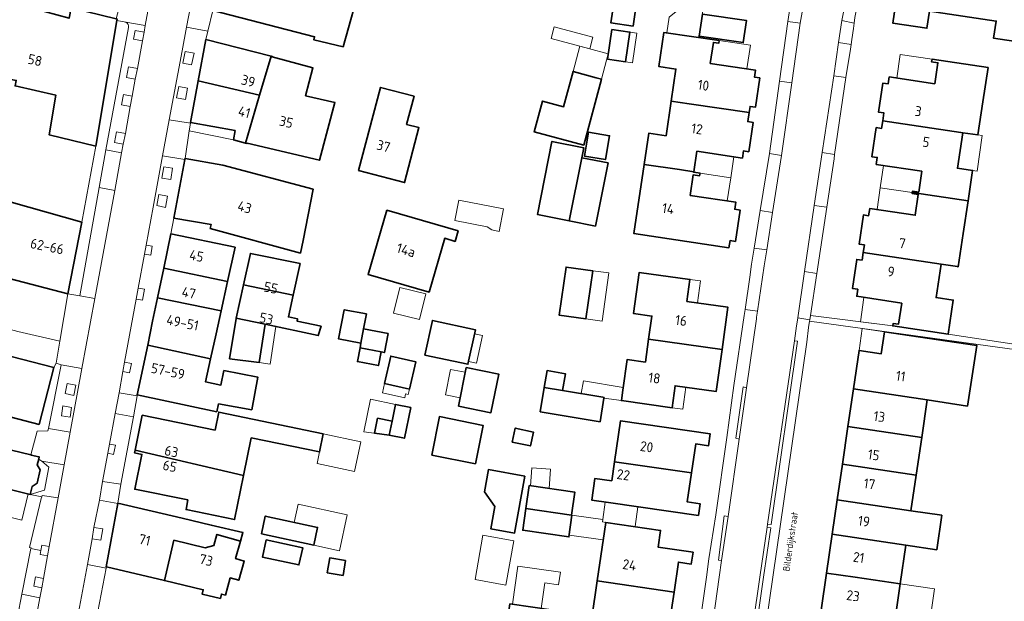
# Model space of a CAD drawing. Header units: metres. Extents: x 149984 to 156489, y 469398 to 478068.
# Tile 329 of 656: x 154092 to 154225, y 472497 to 472575. Entities that reach past the tile are written whole.
import ezdxf
from ezdxf.enums import TextEntityAlignment as Align

# ---------------------------------------------------------------- set-up
doc = ezdxf.new("R2010")
doc.units = ezdxf.units.M
doc.header["$LTSCALE"] = 0.75
for name, color, linetype, lineweight in [('B-WE-GR-GROENVOORZIENING-GV', 252, 'Continuous', 18), ('B-WE-OG-BEBOUWING-GV', 6, 'Continuous', 35), ('B-WE-OG-BEBOUWING-T18', 1, 'Continuous', 18), ('B-WE-OG-BEBOUWING_LUIFEL-GV', 6, 'Continuous', 18), ('B-WE-OG-BEBOUWING_OVERBOUWING-GV', 6, 'Continuous', 18), ('B-WE-OG-TERREIN_ERF-GV', 252, 'Continuous', 18), ('B-WE-OG-TOPOGRAFIE-T18', 7, 'Continuous', 18), ('B-WE-VH-OPENVERHARDING_BETONELEMENT-GV', 252, 'Continuous', 18), ('B-WE-VH-OPENVERHARDING_BETONSTRAATSTEEN-GV', 252, 'Continuous', 18), ('B-WE-VH-OPENVERHARDING_STRAATBAKSTEEN-GV', 252, 'Continuous', 18), ('B-WE-VH-OPENVERHARDING_TEGEL-GV', 252, 'Continuous', 18)]:
    doc.layers.add(name, color=color, linetype=linetype, lineweight=lineweight)
doc.styles.add('NLCS-ISO-M500-T18', font='NLCS-ISO.ttf', dxfattribs={"height": 0.9})
doc.styles.add('NLCS-ISO-M750-T18', font='NLCS-ISO.ttf', dxfattribs={"height": 1.35})

msp = doc.modelspace()

# ---------------------------------------------------------------- linework, layer by layer
at = {"layer": 'B-WE-GR-GROENVOORZIENING-GV', "flags": 128}
for points in [[(154108.478, 472572.458), (154108.708, 472573.66), (154107.51, 472573.889), (154107.28, 472572.687)], [(154114.265, 472571.05), (154113.942, 472569.476), (154115.118, 472569.235), (154115.441, 472570.809)], [(154107.509, 472567.278), (154107.79, 472568.738), (154106.592, 472568.969), (154106.311, 472567.509)], [(154113.381, 472566.284), (154113.095, 472564.771), (154114.274, 472564.548), (154114.56, 472566.061)], [(154106.831, 472563.616), (154107.1, 472565.008), (154105.902, 472565.239), (154105.633, 472563.847)], [(154105.89, 472558.499), (154106.179, 472559.951), (154104.982, 472560.189), (154104.693, 472558.737)], [(154111.368, 472555.465), (154111.107, 472553.928), (154112.29, 472553.727), (154112.551, 472555.264)], [(154110.701, 472551.716), (154110.405, 472550.207), (154111.583, 472549.976), (154111.879, 472551.485)], [(154108.752, 472543.656), (154109.589, 472543.511), (154109.798, 472544.714), (154108.961, 472544.859)], [(154107.916, 472539.071), (154107.644, 472537.58), (154108.48, 472537.427), (154108.752, 472538.918)], [(154105.821, 472527.803), (154106.723, 472527.62), (154106.976, 472528.866), (154106.074, 472529.049)], [(154099.217, 472524.571), (154099.491, 472525.944), (154098.314, 472526.179), (154098.04, 472524.806)], [(154098.713, 472521.64), (154098.916, 472522.957), (154097.73, 472523.14), (154097.527, 472521.823)], [(154103.782, 472516.761), (154104.584, 472516.591), (154104.847, 472517.829), (154104.045, 472517.999)], [(154101.931, 472506.729), (154101.669, 472505.203), (154102.852, 472505), (154103.114, 472506.526)], [(154095.646, 472502.907), (154095.901, 472504.151), (154094.892, 472504.359), (154094.746, 472503.612), (154094.648, 472503.073)], [(154094.874, 472498.595), (154095.101, 472499.85), (154094.019, 472500.046), (154093.792, 472498.791)]]:
    msp.add_lwpolyline(points, close=True, dxfattribs=at)
at = {"layer": 'B-WE-OG-BEBOUWING-GV', "flags": 128}
msp.add_lwpolyline([(154225.892, 472586.361), (154221.935, 472586.948), (154221.828, 472586.225), (154220.809, 472586.377), (154219.79, 472586.528), (154219.897, 472587.25), (154215.941, 472587.837), (154215.834, 472587.115), (154214.874, 472587.257), (154214.48, 472584.602), (154213.961, 472581.104), (154210.786, 472581.576), (154209.788, 472574.849), (154214.398, 472574.165), (154214.741, 472576.48), (154219.23, 472575.809), (154219.243, 472575.807), (154223.741, 472575.135), (154223.398, 472572.82), (154227.31, 472572.239)], dxfattribs=at)
for points in [[(154117.96, 472576.561), (154131.71, 472573.03), (154131.606, 472572.614), (154135.573, 472571.663), (154138.03, 472580.544), (154133.812, 472581.661), (154133.839, 472581.785), (154130.346, 472582.611), (154129.842, 472580.572), (154125.303, 472581.795), (154125.59, 472582.856), (154119.974, 472584.302)], [(154174.713, 472574.457), (154175.464, 472579.502), (154172.487, 472579.945), (154171.735, 472574.901)], [(154102.176, 472558.238), (154105.023, 472575.215), (154105.055, 472575.408), (154104.907, 472575.444), (154098.84, 472576.93), (154098.57, 472575.525), (154093.578, 472576.907), (154093.737, 472577.65), (154084.642, 472579.601), (154082.225, 472568.87), (154091.43, 472567.116), (154091.29, 472566.38), (154096.785, 472565.112), (154095.889, 472559.767)], [(154183.645, 472573.12), (154189.6, 472572.235), (154190.042, 472575.212), (154184.088, 472576.097)], [(154171.865, 472573.999), (154171.278, 472569.989), (154173.693, 472569.636), (154174.28, 472573.645)], [(154182.286, 472563.98), (154190.38, 472562.777), (154190.504, 472563.611), (154191.226, 472563.504), (154191.812, 472567.461), (154191.089, 472567.568), (154191.231, 472568.528), (154185.129, 472569.43), (154185.562, 472572.257), (154186.294, 472572.149), (154186.347, 472572.505), (154178.89, 472573.61), (154178.198, 472568.997), (154180.496, 472568.653), (154179.86, 472564.341)], [(154117.043, 472572.636), (154116.015, 472567.061), (154124.298, 472565.142), (154125.839, 472570.402)], [(154122.395, 472558.646), (154122.603, 472558.589), (154122.618, 472558.646), (154132.399, 472556.34), (154134.457, 472564.144), (154130.512, 472565.057), (154131.482, 472568.804), (154125.983, 472570.304), (154125.997, 472570.362), (154125.839, 472570.402), (154124.298, 472565.142)], [(154208.424, 472561.67), (154218.958, 472560.101), (154219.216, 472560.063), (154221.282, 472559.755), (154221.951, 472564.245), (154222.638, 472568.855), (154215.081, 472569.98), (154215.029, 472569.634), (154215.87, 472569.509), (154215.449, 472566.68), (154209.307, 472567.595), (154209.144, 472566.658), (154208.441, 472566.757), (154207.859, 472562.835), (154208.581, 472562.727)], [(154169.747, 472567.49), (154166.608, 472568.331), (154165.334, 472563.574), (154162.488, 472564.336), (154161.373, 472560.176), (154168.049, 472558.388), (154170.438, 472567.305)], [(154116.015, 472567.061), (154114.98, 472561.445), (154120.979, 472560.338), (154120.751, 472559.099), (154122.395, 472558.646), (154124.298, 472565.142)], [(154137.658, 472554.96), (154143.859, 472553.332), (154145.81, 472560.76), (154144.144, 472561.188), (154145.154, 472564.996), (154140.603, 472566.169)], [(154190.38, 472562.777), (154182.286, 472563.98), (154179.86, 472564.341), (154179.169, 472559.66), (154176.851, 472560.002), (154176.217, 472555.783), (154180.963, 472555.078), (154182.921, 472554.787), (154183.33, 472557.552), (154189.473, 472556.643), (154189.615, 472557.602), (154190.337, 472557.496), (154190.922, 472561.452), (154190.2, 472561.559)], [(154218.958, 472560.101), (154208.424, 472561.67), (154208.271, 472560.643), (154207.555, 472560.75), (154206.968, 472556.824), (154207.686, 472556.717), (154207.545, 472555.771), (154213.697, 472554.851), (154213.28, 472552.031), (154212.429, 472552.157), (154212.403, 472551.978), (154219.946, 472550.855), (154220.557, 472554.957), (154218.501, 472555.264), (154219.216, 472560.063)], [(154168.698, 472560.148), (154168.142, 472556.911), (154170.982, 472556.423), (154171.538, 472559.66)], [(154167.782, 472556.681), (154168.052, 472558.024), (154163.769, 472558.883), (154161.791, 472549.023), (154166.073, 472548.164)], [(154129.826, 472543.775), (154130.158, 472545.479), (154131.511, 472552.416), (154119.339, 472555.67), (154114.231, 472556.588), (154114.202, 472556.434), (154112.715, 472548.53), (154117.768, 472547.648), (154117.639, 472547.124)], [(154166.073, 472548.164), (154169.622, 472547.452), (154171.332, 472555.969), (154167.782, 472556.681)], [(154176.217, 472555.783), (154174.816, 472546.453), (154187.662, 472544.526), (154187.806, 472545.485), (154188.528, 472545.376), (154189.164, 472549.614), (154188.442, 472549.723), (154188.586, 472550.682), (154182.433, 472551.596), (154182.842, 472554.379), (154183.701, 472554.252), (154183.753, 472554.598), (154182.911, 472554.722), (154182.921, 472554.787), (154180.963, 472555.078)], [(154078.767, 472554.057), (154075.649, 472544.256), (154098.413, 472538.315), (154100.289, 472547.979)], [(154205.788, 472543.871), (154216.307, 472542.305), (154218.534, 472541.974), (154218.622, 472541.961), (154219.289, 472546.443), (154219.946, 472550.855), (154212.403, 472551.978), (154212.384, 472551.851), (154213.224, 472551.726), (154212.807, 472548.907), (154206.674, 472549.815), (154206.52, 472548.85), (154205.81, 472548.951), (154205.226, 472545.016), (154205.943, 472544.909)], [(154141.465, 472549.581), (154138.946, 472540.921), (154147.178, 472538.536), (154149.286, 472545.793), (154150.694, 472545.384), (154151.1, 472546.783), (154149.693, 472547.192)], [(154111.346, 472541.758), (154119.966, 472539.959), (154120.978, 472544.581), (154112.313, 472546.397)], [(154129.753, 472542.395), (154123.059, 472543.755), (154122.119, 472539.51), (154128.817, 472538.112)], [(154216.307, 472542.305), (154205.788, 472543.871), (154205.635, 472542.842), (154204.918, 472542.949), (154204.34, 472539.016), (154205.05, 472538.911), (154204.908, 472537.962), (154210.992, 472537.025), (154210.569, 472534.196), (154209.837, 472534.306), (154209.784, 472533.95), (154217.261, 472532.834), (154217.95, 472537.453), (154215.635, 472537.797)], [(154119.966, 472539.959), (154111.346, 472541.758), (154110.514, 472537.767), (154119.103, 472536.017)], [(154168.359, 472534.906), (154169.265, 472541.412), (154165.666, 472541.913), (154164.76, 472535.408)], [(154176.815, 472532.172), (154186.728, 472530.793), (154187.521, 472536.489), (154181.984, 472537.261), (154182.381, 472540.244), (154175.547, 472541.195), (154174.773, 472535.639), (154177.25, 472535.295)], [(154125.041, 472534.182), (154132.218, 472532.648), (154132.596, 472533.913), (154129.354, 472534.622), (154129.413, 472534.895), (154128.173, 472535.166), (154128.817, 472538.112), (154122.119, 472539.51), (154121.126, 472535.02), (154122.219, 472534.786)], [(154110.514, 472537.767), (154109.854, 472534.602), (154109.182, 472531.38), (154117.678, 472529.51), (154118.418, 472532.889), (154119.103, 472536.017)], [(154138.34, 472533.551), (154138.725, 472535.583), (154135.714, 472536.153), (154134.965, 472532.203), (154137.976, 472531.632)], [(154125.041, 472534.182), (154122.219, 472534.786), (154121.126, 472535.02), (154121.112, 472534.958), (154120.243, 472529.527), (154124.252, 472529.024)], [(154137.853, 472530.981), (154140.683, 472530.444), (154141.143, 472530.357), (154141.63, 472532.926), (154138.34, 472533.551), (154137.976, 472531.632)], [(154146.62, 472530.02), (154152.414, 472528.772), (154153.42, 472533.446), (154147.626, 472534.694)], [(154186.728, 472530.793), (154176.815, 472532.172), (154176.383, 472529.065), (154173.906, 472529.409), (154173.334, 472525.292), (154173.135, 472523.862), (154179.977, 472522.904), (154180.391, 472525.885), (154185.936, 472525.099)], [(154204.467, 472525.451), (154214.426, 472523.967), (154219.867, 472523.123), (154221.136, 472531.305), (154216.865, 472531.941), (154208.655, 472533.164), (154208.213, 472530.197), (154205.226, 472530.642)], [(154094.537, 472520.652), (154096.524, 472528.346), (154084.967, 472531.331), (154083.158, 472524.322), (154082.981, 472523.637)], [(154118.54, 472522.371), (154118.752, 472523.43), (154123.24, 472522.622), (154124.037, 472527.051), (154119.482, 472527.934), (154119.073, 472525.967), (154116.993, 472526.383), (154117.678, 472529.51), (154109.182, 472531.38), (154107.774, 472524.626)], [(154137.853, 472530.981), (154137.504, 472529.143), (154140.334, 472528.606), (154140.683, 472530.444)], [(154141.156, 472526.193), (154144.533, 472525.429), (154145.369, 472529.121), (154141.992, 472529.885)], [(154151.141, 472523.112), (154155.52, 472522.232), (154156.57, 472527.454), (154152.191, 472528.335)], [(154162.723, 472525.648), (154165.207, 472525.233), (154165.586, 472527.499), (154163.102, 472527.914)], [(154165.207, 472525.233), (154162.723, 472525.648), (154162.176, 472522.369), (154170.251, 472521.021), (154170.78, 472524.192), (154170.798, 472524.299), (154170.613, 472524.33)], [(154203.721, 472520.349), (154213.68, 472518.864), (154214.426, 472523.967), (154204.467, 472525.451)], [(154086.847, 472509.013), (154087.706, 472512.561), (154093.314, 472511.203), (154093.57, 472512.262), (154094.239, 472512.702), (154094.684, 472514.521), (154094.28, 472515.196), (154094.467, 472515.97), (154094.537, 472516.257), (154094.432, 472516.282), (154093.478, 472516.513), (154093.425, 472516.526), (154071.881, 472521.742), (154066.379, 472523.152), (154066.359, 472523.074), (154065.088, 472518.114), (154070.59, 472516.704), (154073.061, 472516.106), (154072.573, 472514.087), (154076.658, 472513.098), (154077.146, 472515.117), (154080.679, 472514.262), (154079.82, 472510.714)], [(154141.804, 472519.198), (154143.845, 472518.776), (154144.702, 472522.924), (154142.661, 472523.345), (154142.191, 472521.068)], [(154107.492, 472517.165), (154122.121, 472513.74), (154123.162, 472518.823), (154132.38, 472516.935), (154132.889, 472519.365), (154118.783, 472522.32), (154118.273, 472519.886), (154108.455, 472521.888)], [(154142.191, 472521.068), (154140.222, 472521.475), (154139.807, 472519.468), (154141.804, 472519.198)], [(154147.534, 472516.513), (154153.429, 472515.327), (154154.472, 472520.515), (154148.577, 472521.701)], [(154158.395, 472518.273), (154160.853, 472517.736), (154161.266, 472519.626), (154158.808, 472520.163)], [(154182.604, 472514.102), (154183.174, 472518.026), (154184.906, 472517.773), (154185.137, 472519.366), (154173.015, 472521.125), (154172.214, 472515.612)], [(154213.68, 472518.864), (154203.721, 472520.349), (154202.982, 472515.291), (154212.94, 472513.807)], [(154122.121, 472513.74), (154107.492, 472517.165), (154107.418, 472516.802), (154108.393, 472516.608), (154107.436, 472511.894), (154114.596, 472510.449), (154114.372, 472509.139), (154120.905, 472507.802)], [(154182.604, 472514.102), (154172.214, 472515.612), (154171.84, 472513.034), (154169.568, 472513.36), (154169.146, 472510.419), (154171.413, 472510.094), (154183.535, 472508.353), (154183.763, 472509.926), (154182.033, 472510.178)], [(154202.982, 472515.291), (154202.278, 472510.479), (154212.237, 472508.995), (154212.94, 472513.807)], [(154160.1, 472513.661), (154155.189, 472514.541), (154154.655, 472511.557), (154156.039, 472509.568), (154155.498, 472506.55), (154158.723, 472505.973)], [(154160.253, 472509.289), (154166.408, 472508.4), (154166.855, 472511.495), (154160.7, 472512.384)], [(154103.596, 472501.401), (154103.625, 472501.394), (154111.44, 472499.547), (154112.728, 472504.996), (154116.962, 472503.996), (154118.121, 472504.313), (154118.535, 472505.786), (154121.722, 472504.89), (154122.049, 472506.054), (154117.765, 472507.058), (154113.842, 472507.977), (154105.165, 472510.008), (154105.157, 472510.01), (154105.146, 472509.948)], [(154202.278, 472510.479), (154201.596, 472505.817), (154211.555, 472504.333), (154215.707, 472503.714), (154216.389, 472508.376), (154212.237, 472508.995)], [(154124.541, 472505.882), (154131.593, 472504.345), (154132.114, 472506.733), (154125.061, 472508.27)], [(154166.408, 472508.4), (154160.253, 472509.289), (154159.83, 472506.354), (154166.046, 472505.456), (154166.47, 472508.391)], [(154169.877, 472499.523), (154180.247, 472497.984), (154180.839, 472502.046), (154182.581, 472501.792), (154182.812, 472503.385), (154178.111, 472504.064), (154178.439, 472506.34), (154171.016, 472507.412)], [(154118.121, 472504.313), (154116.962, 472503.996), (154112.728, 472504.996), (154111.44, 472499.547), (154116.692, 472498.305), (154116.552, 472497.714), (154118.994, 472497.136), (154119.135, 472497.728), (154119.67, 472497.602), (154120.324, 472499.922), (154121.477, 472499.597), (154122.209, 472502.197), (154121.056, 472502.522), (154121.722, 472504.89), (154118.535, 472505.786)], [(154200.829, 472500.572), (154204.687, 472500), (154210.79, 472499.096), (154211.555, 472504.333), (154201.596, 472505.817)], [(154125.171, 472505.052), (154124.667, 472502.736), (154129.605, 472501.662), (154130.109, 472503.979)], [(154135.89, 472502.259), (154133.757, 472502.615), (154133.423, 472500.617), (154135.556, 472500.261)], [(154210.057, 472494.085), (154210.79, 472499.096), (154204.687, 472500), (154200.829, 472500.572), (154200.097, 472495.561)], [(154169.877, 472499.523), (154169.156, 472494.526), (154164.237, 472495.236), (154164.277, 472495.513), (154158.091, 472496.406), (154157.635, 472493.248), (154163.962, 472492.318), (154176.324, 472490.501), (154176.689, 472492.984), (154181.201, 472492.321), (154181.434, 472493.924), (154179.693, 472494.178), (154180.247, 472497.984)]]:
    msp.add_lwpolyline(points, close=True, dxfattribs=at)
at = {"layer": 'B-WE-OG-BEBOUWING_LUIFEL-GV', "flags": 128}
for points in [[(154174.28, 472573.645), (154173.693, 472569.636), (154174.639, 472569.497), (154175.226, 472573.507)], [(154190.079, 472568.698), (154190.552, 472571.879), (154186.347, 472572.505), (154186.294, 472572.149), (154185.562, 472572.257), (154185.129, 472569.43)], [(154168.716, 472571.426), (154167.523, 472571.746), (154166.608, 472568.331), (154170.438, 472567.305), (154171.353, 472570.72)], [(154215.081, 472569.98), (154210.778, 472570.621), (154210.305, 472567.446), (154215.449, 472566.68), (154215.87, 472569.509), (154215.029, 472569.634)], [(154219.216, 472560.063), (154218.501, 472555.264), (154220.557, 472554.957), (154221.174, 472554.865), (154221.852, 472559.67), (154221.282, 472559.755)], [(154183.33, 472557.552), (154182.921, 472554.787), (154182.911, 472554.722), (154183.753, 472554.598), (154187.901, 472553.984), (154188.32, 472556.814)], [(154208.098, 472552.619), (154212.403, 472551.978), (154212.429, 472552.157), (154213.28, 472552.031), (154213.697, 472554.851), (154208.545, 472555.622)], [(154187.901, 472553.984), (154183.753, 472554.598), (154183.701, 472554.252), (154182.842, 472554.379), (154182.433, 472551.596), (154187.438, 472550.853)], [(154212.403, 472551.978), (154208.098, 472552.619), (154207.659, 472549.669), (154212.807, 472548.907), (154213.224, 472551.726), (154212.384, 472551.851)], [(154169.265, 472541.412), (154168.359, 472534.906), (154170.533, 472534.603), (154171.439, 472541.109)], [(154182.381, 472540.244), (154181.984, 472537.261), (154183.399, 472537.064), (154183.814, 472540.045)], [(154210.992, 472537.025), (154205.893, 472537.81), (154205.401, 472534.504), (154209.784, 472533.95), (154209.837, 472534.306), (154210.569, 472534.196)], [(154125.041, 472534.182), (154124.252, 472529.024), (154125.722, 472528.799), (154126.498, 472533.871)], [(154208.213, 472530.197), (154208.655, 472533.164), (154205.668, 472533.606), (154205.226, 472530.642)], [(154153.303, 472532.899), (154152.501, 472529.173), (154153.597, 472528.937), (154154.399, 472532.663)], [(154152.062, 472527.693), (154150.073, 472528.092), (154149.378, 472524.635), (154151.367, 472524.235)], [(154141.156, 472526.193), (154140.869, 472524.923), (154143.888, 472524.239), (154144.009, 472524.774), (154144.366, 472524.693), (154144.533, 472525.429)], [(154173.135, 472523.862), (154173.382, 472525.636), (154168.003, 472526.534), (154167.715, 472524.814), (154170.613, 472524.33), (154170.798, 472524.299), (154170.78, 472524.192)], [(154181.831, 472525.681), (154180.391, 472525.885), (154179.977, 472522.904), (154181.417, 472522.704)], [(154132.889, 472519.365), (154132.05, 472515.357), (154137.099, 472514.3), (154137.939, 472518.307)], [(154160.856, 472512.361), (154163.386, 472511.996), (154163.572, 472514.617), (154161.029, 472514.798)], [(154093.041, 472511.269), (154087.706, 472512.561), (154086.847, 472509.013), (154092.182, 472507.721)], [(154128.975, 472507.417), (154132.114, 472506.733), (154131.593, 472504.345), (154135.073, 472503.586), (154136.13, 472508.439), (154129.512, 472509.881)], [(154170.956, 472510.16), (154170.614, 472507.793), (154170.569, 472507.477), (154171.016, 472507.412), (154174.977, 472506.84), (154175.363, 472509.527)], [(154171.016, 472507.412), (154170.569, 472507.477), (154170.614, 472507.793), (154166.47, 472508.391), (154166.082, 472505.707), (154170.674, 472505.044)], [(154162.308, 472495.797), (154162.805, 472499.244), (154164.665, 472498.975), (154164.909, 472500.668), (154159.171, 472501.497), (154158.429, 472496.357)], [(154210.79, 472499.096), (154210.057, 472494.085), (154214.687, 472493.408), (154215.42, 472498.419)]]:
    msp.add_lwpolyline(points, close=True, dxfattribs=at)
at = {"layer": 'B-WE-OG-BEBOUWING_OVERBOUWING-GV', "flags": 128}
for points in [[(154179.274, 472573.553), (154183.616, 472572.91), (154184.246, 472577.166), (154181.906, 472577.512), (154179.591, 472575.691)], [(154168.863, 472571.387), (154169.289, 472572.975), (154164.081, 472574.372), (154163.655, 472572.783)], [(154151.188, 472550.931), (154150.665, 472548.182), (154155.035, 472547.35), (154155.649, 472546.929), (154156.627, 472546.712), (154157.212, 472549.784)], [(154143.244, 472539.16), (154142.383, 472535.666), (154145.86, 472534.809), (154146.721, 472538.303)], [(154141.804, 472519.198), (154142.191, 472521.068), (154142.661, 472523.345), (154139.273, 472524.046), (154138.367, 472519.663)], [(154158.612, 472504.935), (154154.453, 472505.673), (154153.391, 472499.685), (154157.55, 472498.947)]]:
    msp.add_lwpolyline(points, close=True, dxfattribs=at)
at = {"layer": 'B-WE-OG-TERREIN_ERF-GV', "flags": 128}
for points in [[(154214.741, 472576.48), (154214.398, 472574.165), (154209.788, 472574.849), (154210.786, 472581.576)], [(154138.03, 472580.544), (154135.573, 472571.663), (154131.606, 472572.614), (154131.71, 472573.03), (154117.96, 472576.561), (154117.307, 472573.765), (154117.043, 472572.636), (154125.839, 472570.402), (154125.997, 472570.362), (154125.983, 472570.304), (154131.482, 472568.804), (154130.512, 472565.057), (154134.457, 472564.144), (154132.399, 472556.34), (154122.618, 472558.646), (154122.603, 472558.589), (154122.395, 472558.646), (154120.751, 472559.099), (154114.802, 472560.294), (154114.231, 472556.588), (154119.339, 472555.67), (154131.511, 472552.416), (154130.158, 472545.479), (154129.826, 472543.775), (154117.639, 472547.124), (154117.768, 472547.648), (154112.715, 472548.53), (154112.313, 472546.397)], [(154183.535, 472492.45), (154184.613, 472500), (154184.966, 472502.474), (154185.883, 472508.423), (154187.356, 472518.88), (154188.311, 472525.897), (154189.731, 472535.385), (154189.845, 472536.199), (154190.46, 472540.567), (154190.706, 472542.319), (154191.057, 472544.483), (154191.881, 472549.571), (154193.125, 472557.237), (154194.474, 472567.042), (154195.631, 472575.104), (154195.812, 472576.262)], [(154106.252, 472574.982), (154105.023, 472575.215), (154102.176, 472558.238), (154100.289, 472547.979), (154098.413, 472538.315)], [(154204.658, 472575.633), (154204.559, 472574.855), (154204.46, 472574.147), (154204.247, 472572.675), (154204.166, 472571.998), (154204.072, 472571.343), (154203.445, 472567.525), (154201.923, 472557.135), (154201.847, 472556.528), (154200.882, 472549.98), (154199.522, 472541.048), (154198.656, 472535.356), (154209.784, 472533.95), (154209.837, 472534.306), (154210.569, 472534.196), (154210.992, 472537.025), (154204.908, 472537.962), (154205.05, 472538.911), (154204.34, 472539.016), (154204.918, 472542.949), (154205.635, 472542.842), (154205.788, 472543.871), (154205.943, 472544.909), (154205.226, 472545.016), (154205.81, 472548.951), (154206.52, 472548.85), (154206.674, 472549.815), (154212.807, 472548.907), (154213.224, 472551.726), (154212.384, 472551.851), (154212.403, 472551.978), (154212.429, 472552.157), (154213.28, 472552.031), (154213.697, 472554.851), (154207.545, 472555.771), (154207.686, 472556.717), (154206.968, 472556.824), (154207.555, 472560.75), (154208.271, 472560.643), (154208.424, 472561.67), (154208.581, 472562.727), (154207.859, 472562.835), (154208.441, 472566.757), (154209.144, 472566.658), (154209.307, 472567.595), (154215.449, 472566.68), (154215.87, 472569.509), (154215.029, 472569.634), (154215.081, 472569.98), (154222.638, 472568.855), (154221.951, 472564.245), (154221.282, 472559.755), (154219.216, 472560.063), (154218.501, 472555.264), (154220.557, 472554.957), (154219.946, 472550.855), (154219.289, 472546.443), (154218.622, 472541.961), (154218.534, 472541.974), (154216.307, 472542.305), (154215.635, 472537.797), (154217.95, 472537.453), (154217.261, 472532.834), (154226.452, 472531.466)], [(154227.31, 472572.239), (154223.398, 472572.82), (154223.741, 472575.135), (154219.243, 472575.807)], [(154098.413, 472538.315), (154100.019, 472538.024), (154102.645, 472552.654), (154103.522, 472557.761), (154106.589, 472574.273)], [(154078.767, 472554.057), (154100.289, 472547.979), (154102.176, 472558.238), (154095.889, 472559.767), (154096.785, 472565.112), (154091.29, 472566.38)], [(154112.313, 472546.397), (154120.978, 472544.581), (154119.966, 472539.959), (154119.103, 472536.017), (154118.418, 472532.889), (154117.678, 472529.51), (154116.993, 472526.383), (154119.073, 472525.967), (154119.482, 472527.934), (154124.037, 472527.051), (154123.24, 472522.622), (154118.752, 472523.43), (154118.54, 472522.371), (154107.774, 472524.626), (154107.753, 472524.508), (154107.245, 472521.675), (154105.574, 472512.601), (154105.165, 472510.008), (154113.842, 472507.977), (154117.765, 472507.058), (154122.049, 472506.054), (154121.722, 472504.89), (154121.056, 472502.522), (154122.209, 472502.197), (154121.477, 472499.597), (154120.324, 472499.922), (154119.67, 472497.602), (154119.135, 472497.728), (154118.994, 472497.136), (154116.552, 472497.714), (154116.692, 472498.305), (154111.44, 472499.547), (154103.625, 472501.394), (154103.596, 472501.401), (154103.567, 472501.247), (154102.442, 472495.362)], [(154091.64, 472533.22), (154097.333, 472531.877), (154098.413, 472538.315), (154075.649, 472544.256)], [(154230.747, 472530.162), (154198.539, 472534.585), (154198.409, 472533.734), (154198.174, 472531.766), (154193.59, 472500), (154190.456, 472478.284), (154243.037, 472470.627)], [(154200.097, 472495.561), (154200.829, 472500.572), (154201.596, 472505.817), (154202.278, 472510.479), (154202.982, 472515.291), (154203.721, 472520.349), (154204.467, 472525.451), (154205.226, 472530.642), (154208.213, 472530.197), (154208.655, 472533.164), (154216.865, 472531.941), (154221.136, 472531.305), (154219.867, 472523.123), (154214.426, 472523.967), (154213.68, 472518.864), (154212.94, 472513.807), (154212.237, 472508.995), (154216.389, 472508.376), (154215.707, 472503.714), (154211.555, 472504.333), (154210.79, 472499.096), (154210.057, 472494.085)], [(154071.881, 472521.742), (154093.425, 472516.526), (154094.264, 472519.717), (154095.709, 472519.764), (154095.781, 472520.089), (154097.517, 472528.699), (154096.838, 472528.93), (154096.524, 472528.346), (154094.537, 472520.652), (154082.981, 472523.637)], [(154091.029, 472491.606), (154092.202, 472497.699), (154093.418, 472503.904), (154093.438, 472503.958), (154093.232, 472504.019), (154094.812, 472510.655), (154094.876, 472510.86), (154093.314, 472511.203), (154087.706, 472512.561)]]:
    msp.add_lwpolyline(points, dxfattribs=at)
for points in [[(154174.713, 472574.457), (154171.735, 472574.901), (154172.487, 472579.945), (154175.464, 472579.502)], [(154184.088, 472576.097), (154190.042, 472575.212), (154189.6, 472572.235), (154183.645, 472573.12)], [(154174.28, 472573.645), (154173.693, 472569.636), (154171.278, 472569.989), (154171.865, 472573.999)], [(154176.217, 472555.783), (154176.851, 472560.002), (154179.169, 472559.66), (154179.86, 472564.341), (154180.496, 472568.653), (154178.198, 472568.997), (154178.89, 472573.61), (154186.347, 472572.505), (154186.294, 472572.149), (154185.562, 472572.257), (154185.129, 472569.43), (154191.231, 472568.528), (154191.089, 472567.568), (154191.812, 472567.461), (154191.226, 472563.504), (154190.504, 472563.611), (154190.38, 472562.777), (154190.2, 472561.559), (154190.922, 472561.452), (154190.337, 472557.496), (154189.615, 472557.602), (154189.473, 472556.643), (154183.33, 472557.552), (154182.921, 472554.787), (154182.911, 472554.722), (154183.753, 472554.598), (154183.701, 472554.252), (154182.842, 472554.379), (154182.433, 472551.596), (154188.586, 472550.682), (154188.442, 472549.723), (154189.164, 472549.614), (154188.528, 472545.376), (154187.806, 472545.485), (154187.662, 472544.526), (154174.816, 472546.453)], [(154166.608, 472568.331), (154169.747, 472567.49), (154170.438, 472567.305), (154168.049, 472558.388), (154161.373, 472560.176), (154162.488, 472564.336), (154165.334, 472563.574)], [(154143.859, 472553.332), (154137.658, 472554.96), (154140.603, 472566.169), (154145.154, 472564.996), (154144.144, 472561.188), (154145.81, 472560.76)], [(154114.802, 472560.294), (154120.751, 472559.099), (154120.979, 472560.338), (154114.98, 472561.445), (154114.964, 472561.34)], [(154168.698, 472560.148), (154171.538, 472559.66), (154170.982, 472556.423), (154168.142, 472556.911)], [(154166.073, 472548.164), (154161.791, 472549.023), (154163.769, 472558.883), (154168.052, 472558.024), (154167.782, 472556.681), (154171.332, 472555.969), (154169.622, 472547.452)], [(154141.465, 472549.581), (154149.693, 472547.192), (154151.1, 472546.783), (154150.694, 472545.384), (154149.286, 472545.793), (154147.178, 472538.536), (154138.946, 472540.921)], [(154123.059, 472543.755), (154129.753, 472542.395), (154128.817, 472538.112), (154128.173, 472535.166), (154129.413, 472534.895), (154129.354, 472534.622), (154132.596, 472533.913), (154132.218, 472532.648), (154125.041, 472534.182), (154124.252, 472529.024), (154120.243, 472529.527), (154121.112, 472534.958), (154121.126, 472535.02), (154122.119, 472539.51)], [(154168.359, 472534.906), (154164.76, 472535.408), (154165.666, 472541.913), (154169.265, 472541.412)], [(154173.334, 472525.292), (154173.906, 472529.409), (154176.383, 472529.065), (154176.815, 472532.172), (154177.25, 472535.295), (154174.773, 472535.639), (154175.547, 472541.195), (154182.381, 472540.244), (154181.984, 472537.261), (154187.521, 472536.489), (154186.728, 472530.793), (154185.936, 472525.099), (154180.391, 472525.885), (154179.977, 472522.904), (154173.135, 472523.862)], [(154137.504, 472529.143), (154137.853, 472530.981), (154137.976, 472531.632), (154134.965, 472532.203), (154135.714, 472536.153), (154138.725, 472535.583), (154138.34, 472533.551), (154141.63, 472532.926), (154141.143, 472530.357), (154140.683, 472530.444), (154140.334, 472528.606)], [(154146.62, 472530.02), (154147.626, 472534.694), (154153.42, 472533.446), (154152.414, 472528.772)], [(154141.156, 472526.193), (154141.992, 472529.885), (154145.369, 472529.121), (154144.533, 472525.429)], [(154151.141, 472523.112), (154152.191, 472528.335), (154156.57, 472527.454), (154155.52, 472522.232)], [(154162.176, 472522.369), (154162.723, 472525.648), (154163.102, 472527.914), (154165.586, 472527.499), (154165.207, 472525.233), (154170.613, 472524.33), (154170.798, 472524.299), (154170.78, 472524.192), (154170.251, 472521.021)], [(154142.661, 472523.345), (154144.702, 472522.924), (154143.845, 472518.776), (154141.804, 472519.198), (154139.807, 472519.468), (154140.222, 472521.475), (154142.191, 472521.068)], [(154122.121, 472513.74), (154120.905, 472507.802), (154114.372, 472509.139), (154114.596, 472510.449), (154107.436, 472511.894), (154108.393, 472516.608), (154107.418, 472516.802), (154107.492, 472517.165), (154108.455, 472521.888), (154118.273, 472519.886), (154118.783, 472522.32), (154132.889, 472519.365), (154132.38, 472516.935), (154123.162, 472518.823)], [(154147.534, 472516.513), (154148.577, 472521.701), (154154.472, 472520.515), (154153.429, 472515.327)], [(154158.395, 472518.273), (154158.808, 472520.163), (154161.266, 472519.626), (154160.853, 472517.736)], [(154172.214, 472515.612), (154173.015, 472521.125), (154185.137, 472519.366), (154184.906, 472517.773), (154183.174, 472518.026), (154182.604, 472514.102), (154182.033, 472510.178), (154183.763, 472509.926), (154183.535, 472508.353), (154171.413, 472510.094), (154169.146, 472510.419), (154169.568, 472513.36), (154171.84, 472513.034)], [(154094.882, 472515.666), (154094.467, 472515.97), (154094.28, 472515.196), (154094.684, 472514.521), (154094.239, 472512.702), (154093.57, 472512.262), (154093.314, 472511.203), (154095.265, 472511.76), (154095.821, 472514.876)], [(154160.1, 472513.661), (154158.723, 472505.973), (154155.498, 472506.55), (154156.039, 472509.568), (154154.655, 472511.557), (154155.189, 472514.541)], [(154160.253, 472509.289), (154160.7, 472512.384), (154166.855, 472511.495), (154166.408, 472508.4), (154166.47, 472508.391), (154166.046, 472505.456), (154159.83, 472506.354)], [(154132.114, 472506.733), (154131.593, 472504.345), (154124.541, 472505.882), (154125.061, 472508.27)], [(154157.635, 472493.248), (154158.091, 472496.406), (154164.277, 472495.513), (154164.237, 472495.236), (154169.156, 472494.526), (154169.877, 472499.523), (154171.016, 472507.412), (154178.439, 472506.34), (154178.111, 472504.064), (154182.812, 472503.385), (154182.581, 472501.792), (154180.839, 472502.046), (154180.247, 472497.984), (154179.693, 472494.178), (154181.434, 472493.924), (154181.201, 472492.321), (154176.689, 472492.984), (154176.324, 472490.501), (154163.962, 472492.318), (154163.547, 472489.446), (154157.218, 472490.36)], [(154125.171, 472505.052), (154130.109, 472503.979), (154129.605, 472501.662), (154124.667, 472502.736)], [(154135.89, 472502.259), (154135.556, 472500.261), (154133.423, 472500.617), (154133.757, 472502.615)]]:
    msp.add_lwpolyline(points, close=True, dxfattribs=at)
at = {"layer": 'B-WE-OG-TERREIN_ERF-GV'}
msp.add_lwpolyline([(154106.589, 472574.273, 0.3082877), (154106.252, 472574.982)], format="xyb", dxfattribs=at)
at = {"layer": 'B-WE-VH-OPENVERHARDING_BETONELEMENT-GV', "flags": 128}
for points in [[(154192.887, 472507.183), (154193.372, 472507.147), (154196.911, 472531.887), (154196.494, 472531.96)], [(154190.043, 472525.611), (154189.583, 472525.73), (154188.595, 472518.773), (154189.019, 472518.651)], [(154186.673, 472502.248), (154187.55, 472508.214), (154187.036, 472508.281), (154186.238, 472502.312)], [(154192.331, 472500), (154193.294, 472506.685), (154192.802, 472506.763), (154191.833, 472500), (154188.159, 472474.364), (154187.301, 472468.378), (154187.766, 472468.312), (154188.628, 472474.296)]]:
    msp.add_lwpolyline(points, close=True, dxfattribs=at)
at = {"layer": 'B-WE-VH-OPENVERHARDING_BETONSTRAATSTEEN-GV', "flags": 128}
for points in [[(154202.901, 472575.218), (154204.559, 472574.855), (154204.658, 472575.633), (154205.993, 472582.342), (154206.011, 472582.434), (154206.14, 472582.708), (154204.453, 472583.02)], [(154194.474, 472567.042), (154196.145, 472566.785), (154197.276, 472574.858), (154195.631, 472575.104)], [(154201.799, 472567.724), (154203.445, 472567.525), (154204.072, 472571.343), (154204.166, 472571.998), (154202.448, 472572.238)], [(154199.173, 472550.206), (154200.882, 472549.98), (154201.847, 472556.528), (154201.923, 472557.135), (154200.247, 472557.37)], [(154191.881, 472549.571), (154193.542, 472549.294), (154194.738, 472556.996), (154193.125, 472557.237)], [(154190.46, 472540.567), (154189.845, 472536.199), (154191.518, 472535.952), (154192.422, 472542.082), (154192.754, 472544.219), (154191.057, 472544.483), (154190.706, 472542.319)], [(154199.522, 472541.048), (154197.84, 472541.308), (154196.965, 472535.04), (154198.569, 472534.786), (154198.656, 472535.356)]]:
    msp.add_lwpolyline(points, close=True, dxfattribs=at)
at = {"layer": 'B-WE-VH-OPENVERHARDING_STRAATBAKSTEEN-GV', "flags": 128}
for points in [[(154114.437, 472574.312), (154117.307, 472573.765), (154117.96, 472576.561), (154119.974, 472584.302), (154120.263, 472585.415), (154118.872, 472585.748), (154116.447, 472576.869), (154114.953, 472577.123)], [(154104.907, 472575.444), (154105.055, 472575.408), (154105.023, 472575.215), (154106.252, 472574.982), (154108.844, 472574.545), (154109.878, 472580.135), (154107.692, 472580.612), (154106.02, 472580.886), (154105.889, 472580.277), (154106.189, 472580.214)], [(154112.096, 472561.784), (154114.964, 472561.34), (154114.98, 472561.445), (154116.015, 472567.061), (154117.043, 472572.636), (154117.307, 472573.765), (154114.437, 472574.312), (154113.832, 472571.138)], [(154114.265, 472571.05), (154115.441, 472570.809), (154115.118, 472569.235), (154113.942, 472569.476)], [(154113.381, 472566.284), (154114.56, 472566.061), (154114.274, 472564.548), (154113.095, 472564.771)], [(154114.202, 472556.434), (154114.231, 472556.588), (154114.802, 472560.294), (154114.964, 472561.34), (154112.096, 472561.784), (154111.191, 472556.915)], [(154104.736, 472552.267), (154105.65, 472557.32), (154103.522, 472557.761), (154102.645, 472552.654)], [(154105.32, 472524.936), (154107.753, 472524.508), (154107.774, 472524.626), (154109.182, 472531.38), (154109.854, 472534.602), (154110.514, 472537.767), (154111.346, 472541.758), (154112.313, 472546.397), (154112.715, 472548.53), (154114.202, 472556.434), (154111.191, 472556.915), (154109.939, 472550.01), (154108.961, 472544.859), (154109.798, 472544.714), (154109.589, 472543.511), (154108.752, 472543.656), (154107.916, 472539.071), (154108.752, 472538.918), (154108.48, 472537.427), (154107.644, 472537.58), (154106.074, 472529.049), (154106.976, 472528.866), (154106.723, 472527.62), (154105.821, 472527.803)], [(154111.368, 472555.465), (154112.551, 472555.264), (154112.29, 472553.727), (154111.107, 472553.928)], [(154100.019, 472538.024), (154102.036, 472537.662), (154104.736, 472552.267), (154102.645, 472552.654)], [(154110.701, 472551.716), (154111.879, 472551.485), (154111.583, 472549.976), (154110.405, 472550.207)], [(154084.967, 472531.331), (154096.524, 472528.346), (154096.838, 472528.93), (154097.333, 472531.877), (154091.64, 472533.22), (154066.796, 472539.848), (154062.734, 472540.912), (154059.21, 472541.836), (154059.241, 472541.956), (154042.13, 472546.53), (154038.027, 472548.08), (154037.85, 472547.29), (154037.405, 472545.091), (154081.354, 472533.171), (154081.172, 472532.465), (154082.454, 472531.98)], [(154097.517, 472528.699), (154100.31, 472528.222), (154102.036, 472537.662), (154100.019, 472538.024), (154098.413, 472538.315), (154097.333, 472531.877), (154096.838, 472528.93)], [(154098.722, 472519.604), (154100.31, 472528.222), (154097.517, 472528.699), (154095.781, 472520.089)], [(154099.217, 472524.571), (154098.04, 472524.806), (154098.314, 472526.179), (154099.491, 472525.944)], [(154107.245, 472521.675), (154107.753, 472524.508), (154105.32, 472524.936), (154104.808, 472522.11)], [(154098.713, 472521.64), (154097.527, 472521.823), (154097.73, 472523.14), (154098.916, 472522.957)], [(154103.091, 472512.934), (154105.574, 472512.601), (154107.245, 472521.675), (154104.808, 472522.11), (154104.045, 472517.999), (154104.847, 472517.829), (154104.584, 472516.591), (154103.782, 472516.761)], [(154093.425, 472516.526), (154093.478, 472516.513), (154094.432, 472516.282), (154094.537, 472516.257), (154094.467, 472515.97), (154094.882, 472515.666), (154097.904, 472515.169), (154098.722, 472519.604), (154095.781, 472520.089), (154095.709, 472519.764), (154094.264, 472519.717)], [(154093.314, 472511.203), (154094.876, 472510.86), (154094.94, 472511.065), (154097.111, 472510.745), (154097.904, 472515.169), (154094.882, 472515.666), (154095.821, 472514.876), (154095.265, 472511.76)], [(154105.146, 472509.948), (154105.157, 472510.01), (154105.165, 472510.008), (154105.574, 472512.601), (154103.091, 472512.934), (154102.655, 472510.417)], [(154093.418, 472503.904), (154094.746, 472503.612), (154094.892, 472504.359), (154095.901, 472504.151), (154097.111, 472510.745), (154094.94, 472511.065), (154094.876, 472510.86), (154094.812, 472510.655), (154093.232, 472504.019), (154093.438, 472503.958)], [(154101.06, 472501.742), (154103.567, 472501.247), (154103.596, 472501.401), (154105.146, 472509.948), (154102.655, 472510.417), (154101.931, 472506.729), (154103.114, 472506.526), (154102.852, 472505), (154101.669, 472505.203)], [(154092.202, 472497.699), (154094.619, 472497.225), (154094.874, 472498.595), (154093.792, 472498.791), (154094.019, 472500.046), (154095.101, 472499.85), (154095.646, 472502.907), (154094.648, 472503.073), (154094.746, 472503.612), (154093.418, 472503.904)], [(154101.971, 472494.13), (154101.99, 472494.226), (154102.242, 472495.417), (154102.442, 472495.362), (154103.567, 472501.247), (154101.06, 472501.742), (154099.726, 472494.52)], [(154091.029, 472491.606), (154093.501, 472491.158), (154094.619, 472497.225), (154092.202, 472497.699)]]:
    msp.add_lwpolyline(points, close=True, dxfattribs=at)
for points in [[(154188.159, 472474.364), (154191.833, 472500), (154192.802, 472506.763), (154192.887, 472507.183), (154196.494, 472531.96), (154196.788, 472533.968), (154196.846, 472534.184), (154196.965, 472535.04), (154197.84, 472541.308), (154199.173, 472550.206), (154200.247, 472557.37), (154201.799, 472567.724), (154202.448, 472572.238), (154202.901, 472575.218), (154204.453, 472583.02)], [(154109.878, 472580.135), (154108.844, 472574.545), (154108.708, 472573.66), (154108.478, 472572.458), (154107.79, 472568.738), (154107.509, 472567.278), (154107.1, 472565.008), (154106.831, 472563.616), (154106.179, 472559.951), (154105.89, 472558.499), (154105.65, 472557.32), (154104.736, 472552.267), (154102.036, 472537.662), (154100.31, 472528.222), (154098.722, 472519.604), (154097.904, 472515.169), (154097.111, 472510.745), (154095.901, 472504.151), (154095.646, 472502.907), (154095.101, 472499.85), (154094.874, 472498.595), (154094.619, 472497.225), (154093.501, 472491.158)], [(154099.726, 472494.52), (154101.06, 472501.742), (154101.669, 472505.203), (154101.931, 472506.729), (154102.655, 472510.417), (154103.091, 472512.934), (154103.782, 472516.761), (154104.045, 472517.999), (154104.808, 472522.11), (154105.32, 472524.936), (154105.821, 472527.803), (154106.074, 472529.049), (154107.644, 472537.58), (154107.916, 472539.071), (154108.752, 472543.656), (154108.961, 472544.859), (154109.939, 472550.01), (154111.191, 472556.915), (154112.096, 472561.784), (154113.832, 472571.138), (154114.437, 472574.312), (154114.953, 472577.123)], [(154197.53, 472576.324), (154197.276, 472574.858), (154196.145, 472566.785), (154194.738, 472556.996), (154193.542, 472549.294), (154192.754, 472544.219), (154192.422, 472542.082), (154191.518, 472535.952), (154191.399, 472535.144), (154191.391, 472534.919), (154190.043, 472525.611), (154189.019, 472518.651), (154187.55, 472508.214), (154186.673, 472502.248), (154186.35, 472500), (154185.237, 472492.251)], [(154103.522, 472557.761), (154105.65, 472557.32), (154105.89, 472558.499), (154104.693, 472558.737), (154104.982, 472560.189), (154106.179, 472559.951), (154106.831, 472563.616), (154105.633, 472563.847), (154105.902, 472565.239), (154107.1, 472565.008), (154107.509, 472567.278), (154106.311, 472567.509), (154106.592, 472568.969), (154107.79, 472568.738), (154108.478, 472572.458), (154107.28, 472572.687), (154107.51, 472573.889), (154108.708, 472573.66), (154108.844, 472574.545), (154106.252, 472574.982)], [(154106.589, 472574.273), (154103.522, 472557.761)]]:
    msp.add_lwpolyline(points, dxfattribs=at)
at = {"layer": 'B-WE-VH-OPENVERHARDING_STRAATBAKSTEEN-GV'}
msp.add_lwpolyline([(154106.252, 472574.982, -0.3082877), (154106.589, 472574.273)], format="xyb", dxfattribs=at)
at = {"layer": 'B-WE-VH-OPENVERHARDING_TEGEL-GV', "flags": 128}
for points in [[(154200.734, 472592.39), (154199.068, 472592.663), (154195.812, 472576.262), (154195.631, 472575.104), (154197.276, 472574.858), (154197.53, 472576.324), (154200.717, 472592.305)], [(154204.559, 472574.855), (154202.901, 472575.218), (154202.448, 472572.238), (154204.166, 472571.998), (154204.247, 472572.675), (154204.46, 472574.147)], [(154193.125, 472557.237), (154194.738, 472556.996), (154196.145, 472566.785), (154194.474, 472567.042)], [(154200.247, 472557.37), (154201.923, 472557.135), (154203.445, 472567.525), (154201.799, 472567.724)], [(154193.542, 472549.294), (154191.881, 472549.571), (154191.057, 472544.483), (154192.754, 472544.219)], [(154200.882, 472549.98), (154199.173, 472550.206), (154197.84, 472541.308), (154199.522, 472541.048)], [(154231.401, 472540.162), (154229.958, 472530.919), (154226.452, 472531.466), (154217.261, 472532.834), (154209.784, 472533.95), (154198.656, 472535.356), (154198.569, 472534.786), (154198.539, 472534.585), (154230.747, 472530.162), (154233.42, 472548.535), (154232.618, 472548.686), (154232.526, 472548.045), (154232.382, 472547.036), (154231.963, 472544.096)], [(154190.456, 472478.284), (154193.59, 472500), (154198.174, 472531.766), (154198.409, 472533.734), (154198.539, 472534.585), (154198.569, 472534.786), (154196.965, 472535.04), (154196.846, 472534.184), (154196.788, 472533.968), (154196.494, 472531.96), (154196.911, 472531.887), (154193.372, 472507.147), (154192.887, 472507.183), (154192.802, 472506.763), (154193.294, 472506.685), (154192.331, 472500), (154188.628, 472474.296), (154189.855, 472474.119)]]:
    msp.add_lwpolyline(points, close=True, dxfattribs=at)
msp.add_lwpolyline([(154185.237, 472492.251), (154186.35, 472500), (154186.673, 472502.248), (154186.238, 472502.312), (154187.036, 472508.281), (154187.55, 472508.214), (154189.019, 472518.651), (154188.595, 472518.773), (154189.583, 472525.73), (154190.043, 472525.611), (154191.391, 472534.919), (154191.399, 472535.144), (154191.518, 472535.952), (154189.845, 472536.199), (154189.731, 472535.385), (154188.311, 472525.897), (154187.356, 472518.88), (154185.883, 472508.423), (154184.966, 472502.474), (154184.613, 472500), (154183.535, 472492.45)], dxfattribs=at)

# ---------------------------------------------------------------- texts
at = {"layer": 'B-WE-OG-BEBOUWING-T18', "style": 'NLCS-ISO-M750-T18'}
for s, rotation, p in [('58', 347, (154093.969, 472569.867)), ('39', 345.8, (154122.76, 472567.057)), ('10', 351.6, (154184.217, 472566.467)), ('41', 344.6, (154122.231, 472562.84)), ('3', 351.6, (154213.219, 472562.968)), ('35', 346.8, (154127.885, 472561.514)), ('12', 351.6, (154183.348, 472560.576)), ('37', 345.3, (154141.017, 472558.258)), ('5', 351.5, (154214.286, 472558.807)), ('43', 344.7, (154122.274, 472549.998)), ('14', 351.5, (154179.454, 472549.802)), ('62-66', 348.5, (154095.603, 472544.711)), ('7', 351.6, (154211.064, 472545.121)), ('45', 348.3, (154115.779, 472543.421)), ('14a', 343.8, (154144.066, 472544.202)), ('9', 351.3, (154209.545, 472541.295)), ('55', 348.6, (154125.82, 472539.112)), ('47', 348.3, (154114.738, 472538.429)), ('49-51', 348.3, (154113.897, 472534.396)), ('53', 347.6, (154125.208, 472534.954)), ('16', 352.1, (154181.205, 472534.693)), ('57-59', 348.2, (154111.92, 472527.844)), ('11', 351.7, (154210.851, 472527.168)), ('18', 352.1, (154177.598, 472526.917)), ('13', 351.7, (154207.963, 472521.713)), ('63', 348.5, (154112.389, 472517.004)), ('20', 351.8, (154176.549, 472517.63)), ('15', 351.7, (154207.206, 472516.532)), ('65', 348.6, (154112.17, 472515.019)), ('22', 351.9, (154173.409, 472513.848)), ('17', 351.7, (154206.633, 472512.615)), ('19', 351.7, (154205.896, 472507.576)), ('71', 346.9, (154108.779, 472505.054)), ('73', 346.7, (154117.077, 472502.324)), ('21', 351.7, (154205.18, 472502.681)), ('24', 351.8, (154174.23, 472501.678)), ('23', 351.7, (154204.423, 472497.5))]:
    msp.add_text(s, height=1.35, rotation=rotation, dxfattribs=at).set_placement(p, align=Align.MIDDLE)
at = {"layer": 'B-WE-OG-TOPOGRAFIE-T18', "style": 'NLCS-ISO-M500-T18'}
msp.add_text('Bilderdijkstraat', height=0.9, rotation=81.7, dxfattribs=at).set_placement((154196.083, 472504.808), align=Align.MIDDLE)

doc.saveas('drawing.dxf')
